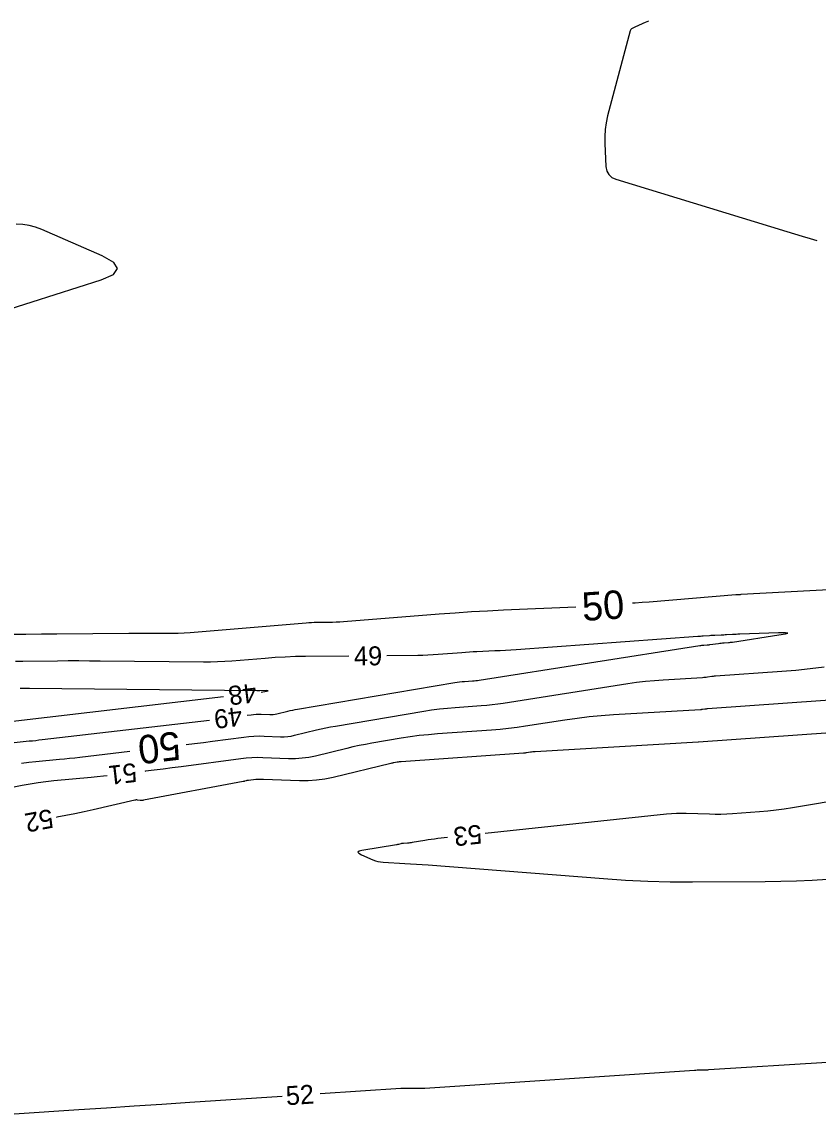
# Model space of a CAD drawing. Extents: x 2384780 to 2405861, y 547869 to 573706.
# Drawn here: x 2396916.6 to 2397000.5, y 552655.8 to 552771.3 of the extents above; entities that cross this region are included whole.
import ezdxf

# ---------------------------------------------------------------- set-up
doc = ezdxf.new("R2010")
doc.units = 0
doc.layers.add('Old_Level_60', color=7, linetype='Continuous')
doc.layers.add('Old_Level_61', color=7, linetype='Continuous')

msp = doc.modelspace()

# ---------------------------------------------------------------- linework, layer by layer
at = {"layer": 'Old_Level_60'}
for points in [[(2396940.36, 552698.264), (2396940.77325, 552698.31975), (2396941.04275, 552698.35), (2396941.31275, 552698.36875), (2396941.58325, 552698.37575), (2396941.8545, 552698.37075), (2396942.741, 552698.33575), (2396942.93025, 552698.335), (2396943.11825, 552698.347), (2396943.305, 552698.3725), (2396943.49025, 552698.41075), (2396944.66025, 552698.69575), (2396944.9115, 552698.75475), (2396945.1635, 552698.809), (2396945.4165, 552698.85875), (2396945.6705, 552698.904), (2396962.2555, 552701.7075), (2396962.509, 552701.74725), (2396962.76325, 552701.78075), (2396963.01825, 552701.808), (2396963.274, 552701.829), (2396964.1105, 552701.88775), (2396964.2895, 552701.90225), (2396964.468, 552701.92075), (2396964.64625, 552701.94275), (2396964.824, 552701.96875), (2396988.06775, 552705.61675), (2396988.17375, 552705.632), (2396988.27975, 552705.64475), (2396988.38625, 552705.655), (2396988.493, 552705.66275), (2396988.84175, 552705.68325), (2396988.9165, 552705.6885), (2396988.991, 552705.69525), (2396989.0655, 552705.7035), (2396989.13975, 552705.71325), (2396990.02875, 552705.84), (2396990.1775, 552705.85975), (2396990.32675, 552705.877), (2396990.476, 552705.8915), (2396990.62575, 552705.9035), (2396991.115, 552705.938), (2396991.21975, 552705.9465), (2396991.32425, 552705.95725), (2396991.42875, 552705.96975), (2396991.53275, 552705.98475), (2396996.3945, 552706.72725), (2396997.10425, 552706.84975), (2396997.3375, 552706.92775), (2396997.09375, 552706.961), (2396996.3735, 552706.94975), (2396992.29025, 552706.8065), (2396992.09525, 552706.79925), (2396991.90025, 552706.791), (2396991.70525, 552706.782), (2396991.5105, 552706.772), (2396990.874, 552706.73775), (2396990.73775, 552706.73075), (2396990.60125, 552706.72425), (2396990.46475, 552706.71825), (2396990.32825, 552706.71275), (2396989.6565, 552706.687), (2396989.51275, 552706.68075), (2396989.369, 552706.673), (2396989.22525, 552706.6635), (2396989.08175, 552706.6525), (2396988.435, 552706.5995), (2396988.29625, 552706.58825), (2396988.15775, 552706.57725), (2396988.019, 552706.56675), (2396987.8805, 552706.5565), (2396968.7325, 552705.17475), (2396968.163, 552705.13575), (2396967.59325, 552705.1005), (2396967.0235, 552705.06925), (2396966.4535, 552705.042), (2396964.59075, 552704.9595), (2396964.19175, 552704.94025), (2396963.79275, 552704.9175), (2396963.39425, 552704.89125), (2396962.99575, 552704.8615), (2396960.4915, 552704.664), (2396959.95475, 552704.62625), (2396959.4175, 552704.598), (2396958.88, 552704.579), (2396958.34175, 552704.5695), (2396955.1, 552704.54)], [(2396951.10025, 552704.50375), (2396946.5335, 552704.46225), (2396945.4605, 552704.4425), (2396944.3885, 552704.40275), (2396943.3175, 552704.343), (2396942.2475, 552704.26325), (2396938.75325, 552703.97), (2396938.004, 552703.916), (2396937.2545, 552703.87975), (2396936.504, 552703.86125), (2396935.753, 552703.86025), (2396924.87725, 552703.97475), (2396923.755, 552703.984), (2396922.63275, 552703.988), (2396921.5105, 552703.9865), (2396920.38825, 552703.97975), (2396916.72225, 552703.949), (2396915.9365, 552703.94125)], [(2396914.79825, 552697.53975), (2396937.87625, 552700.23825)], [(2396941.84675, 552700.7135), (2396942.4095, 552700.8085), (2396942.5275, 552700.83175), (2396942.566, 552700.84775), (2396942.52525, 552700.857), (2396942.405, 552700.859), (2396941.6995, 552700.8525), (2396941.667, 552700.852), (2396941.6345, 552700.85075), (2396941.602, 552700.849), (2396941.56975, 552700.8465), (2396941.46375, 552700.83775), (2396941.441, 552700.836), (2396941.4185, 552700.835), (2396941.39575, 552700.83425), (2396941.373, 552700.83425), (2396917.4195, 552701.08675), (2396916.9385, 552701.0905), (2396916.4575, 552701.09225)], [(2397005.2515, 552700.09175), (2396988.868, 552698.93375), (2396988.79775, 552698.92825), (2396988.7275, 552698.92125), (2396988.6575, 552698.91325), (2396988.5875, 552698.904), (2396988.3595, 552698.8715), (2396988.3105, 552698.865), (2396988.2615, 552698.8595), (2396988.2125, 552698.855), (2396988.16325, 552698.85175), (2396978.97025, 552698.307), (2396977.68725, 552698.2155), (2396976.40775, 552698.093), (2396975.1315, 552697.93975), (2396973.85875, 552697.75575), (2396969.706, 552697.104), (2396968.815, 552696.974), (2396967.922, 552696.863), (2396967.02675, 552696.771), (2396966.12925, 552696.69825), (2396960.4315, 552696.29775), (2396959.471, 552696.2185), (2396958.513, 552696.116), (2396957.55825, 552695.99025), (2396956.606, 552695.841), (2396953.5, 552695.316), (2396952.8355, 552695.19775), (2396952.17375, 552695.0675), (2396951.51425, 552694.92525), (2396950.85725, 552694.7715), (2396947.5765, 552693.972), (2396946.871, 552693.82575), (2396946.1605, 552693.7295), (2396945.445, 552693.683), (2396944.7245, 552693.68675), (2396942.014, 552693.79375), (2396941.43375, 552693.804), (2396940.85475, 552693.78925), (2396940.27675, 552693.7495), (2396939.70025, 552693.68425), (2396933.40825, 552692.83625), (2396932.46675, 552692.7115), (2396931.52475, 552692.59075), (2396930.58225, 552692.47425), (2396929.639, 552692.36175), (2396929.59225, 552692.35625)], [(2396915.82525, 552695.40375), (2396917.40675, 552695.55475), (2396917.7455, 552695.588), (2396918.084, 552695.62325), (2396918.4225, 552695.66), (2396918.76075, 552695.69875), (2396936.392, 552697.76025)], [(2397016.23525, 552697.4455), (2396987.937, 552695.44525), (2396987.9325, 552695.44475), (2396987.92775, 552695.44425), (2396987.92325, 552695.44375), (2396987.9185, 552695.44325), (2396987.9035, 552695.441), (2396987.90025, 552695.44075), (2396987.897, 552695.44025), (2396987.89375, 552695.44), (2396987.89025, 552695.43975), (2396970.70675, 552694.42175), (2396970.5845, 552694.413), (2396970.46275, 552694.40125), (2396970.34125, 552694.38675), (2396970.22, 552694.36925), (2396969.8245, 552694.307), (2396969.73975, 552694.29475), (2396969.65475, 552694.28425), (2396969.5695, 552694.2755), (2396969.484, 552694.2685), (2396956.5955, 552693.3625), (2396956.488, 552693.3535), (2396956.381, 552693.342), (2396956.2745, 552693.328), (2396956.168, 552693.31125), (2396955.821, 552693.25275), (2396955.747, 552693.2395), (2396955.673, 552693.225), (2396955.59925, 552693.209), (2396955.526, 552693.192), (2396949.44925, 552691.71125), (2396948.569, 552691.52875), (2396947.68275, 552691.4085), (2396946.79025, 552691.35075), (2396945.8915, 552691.35525), (2396942.074, 552691.506), (2396941.87825, 552691.51025), (2396941.683, 552691.508), (2396941.48775, 552691.49875), (2396941.2925, 552691.483), (2396940.498, 552691.405), (2396940.4405, 552691.398), (2396940.38375, 552691.38825), (2396940.3275, 552691.37575), (2396940.272, 552691.3605), (2396940.09075, 552691.30675), (2396940.052, 552691.29575), (2396940.01275, 552691.28575), (2396939.97325, 552691.27675), (2396939.9335, 552691.26875), (2396929.45325, 552689.31325), (2396929.36325, 552689.29975), (2396929.273, 552689.293), (2396929.1825, 552689.293), (2396929.09175, 552689.29975), (2396928.79525, 552689.33275), (2396928.73175, 552689.337), (2396928.66875, 552689.33625), (2396928.60575, 552689.32975), (2396928.54325, 552689.31825), (2396924.1205, 552688.30525), (2396923.17175, 552688.09275), (2396922.221, 552687.88975), (2396921.2685, 552687.696), (2396920.31375, 552687.5115), (2396920.264, 552687.50225)], [(2396925.61875, 552691.89575), (2396925.236, 552691.854), (2396924.57475, 552691.7855), (2396923.91325, 552691.7205), (2396919.99875, 552691.3465), (2396919.1615, 552691.2555), (2396918.3275, 552691.14275), (2396917.49675, 552691.008), (2396916.6695, 552690.8515), (2396910.254, 552689.55125)], [(2397016.50825, 552691.62075), (2396997.84375, 552688.506), (2396996.98, 552688.372), (2396996.114, 552688.258), (2396995.2455, 552688.1635), (2396994.3745, 552688.08925), (2396991.52575, 552687.87825), (2396990.915, 552687.8415), (2396990.30425, 552687.82175), (2396989.693, 552687.81875), (2396989.08125, 552687.8325), (2396986.65275, 552687.92075), (2396986.13275, 552687.93025), (2396985.61325, 552687.92125), (2396985.0945, 552687.89375), (2396984.5765, 552687.8475), (2396965.45275, 552685.79675)], [(2396961.4755, 552685.37025), (2396960.45375, 552685.26075), (2396960.11375, 552685.22175), (2396959.7745, 552685.1775), (2396959.436, 552685.12825), (2396959.09825, 552685.07375), (2396957.76725, 552684.84875), (2396957.64525, 552684.82975), (2396957.52275, 552684.814), (2396957.39975, 552684.80175), (2396957.2765, 552684.7925), (2396956.8535, 552684.767), (2396956.77725, 552684.76075), (2396956.70175, 552684.7505), (2396956.627, 552684.73675), (2396956.5525, 552684.71925), (2396956.31075, 552684.65625), (2396956.25875, 552684.64325), (2396956.2065, 552684.63175), (2396956.154, 552684.62125), (2396956.10125, 552684.61225), (2396952.4585, 552684.02525), (2396952.15475, 552683.9485), (2396952.04375, 552683.84725), (2396952.126, 552683.7215), (2396952.401, 552683.57125), (2396953.61475, 552683.04025), (2396953.87775, 552682.939), (2396954.1465, 552682.862), (2396954.42125, 552682.80975), (2396954.70175, 552682.78225)], [(2396954.70175, 552682.78225), (2396956.986, 552682.65875), (2396957.59675, 552682.62375), (2396958.20725, 552682.58525), (2396958.81775, 552682.54275), (2396959.42775, 552682.49675), (2396977.90975, 552681.04725), (2396980.25325, 552680.8885), (2396982.59875, 552680.7795), (2396984.94575, 552680.7205), (2396987.29475, 552680.7115), (2396994.971, 552680.763), (2396996.61525, 552680.786), (2396998.259, 552680.8325), (2396999.90175, 552680.9025), (2397001.54375, 552680.99625)], [(2396948.06375, 552658.3955), (2396956.56175, 552658.95675), (2396956.8125, 552658.9705), (2396957.0635, 552658.9785), (2396957.3145, 552658.98075), (2396957.56575, 552658.97725), (2396958.38625, 552658.95675), (2396958.56225, 552658.95425), (2396958.73775, 552658.956), (2396958.9135, 552658.96175), (2396959.089, 552658.97125), (2396987.5025, 552660.867), (2396987.655, 552660.87625), (2396987.8075, 552660.88375), (2396987.96025, 552660.8895), (2396988.11275, 552660.89325), (2396988.612, 552660.90325), (2396988.71875, 552660.90575), (2396988.82575, 552660.90975), (2396988.9325, 552660.9145), (2396989.03925, 552660.9205), (2397001.49025, 552661.6895)], [(2396908.9615, 552655.81275), (2396922.61475, 552656.7145), (2396925.5405, 552656.90775), (2396928.466, 552657.101), (2396931.39175, 552657.29425), (2396934.3175, 552657.4875), (2396944.0725, 552658.132)]]:
    msp.add_lwpolyline(points, dxfattribs=at)
at = {"layer": 'Old_Level_61'}
for points in [[(2396982.6795, 552771.41375), (2396982.309, 552771.26575), (2396982.22975, 552771.23375), (2396982.15075, 552771.20125), (2396982.072, 552771.168), (2396981.9935, 552771.13425), (2396981.61875, 552770.97125), (2396981.5385, 552770.93575), (2396981.459, 552770.89925), (2396981.37975, 552770.86175), (2396981.30125, 552770.82325), (2396980.93875, 552770.643), (2396980.86825, 552770.59875), (2396980.81125, 552770.543), (2396980.76825, 552770.47625), (2396980.739, 552770.398), (2396978.361, 552761.43425), (2396978.19925, 552760.714), (2396978.095, 552759.988), (2396978.04825, 552759.25625), (2396978.05875, 552758.51825), (2396978.1865, 552756.098), (2396978.2725, 552755.62525), (2396978.476, 552755.24425), (2396978.7965, 552754.95475), (2396979.2345, 552754.757), (2396997.2435, 552749.24925), (2396998.059, 552749.00175), (2396998.8755, 552748.7575), (2396999.693, 552748.5165), (2397000.42175, 552748.30525)], [(2396915.27775, 552741.08), (2396924.97375, 552744.16275), (2396926.2645, 552744.728), (2396926.71625, 552745.33625), (2396926.329, 552745.9875), (2396925.1025, 552746.6815), (2396918.7115, 552749.4595), (2396918.059, 552749.70575), (2396917.392, 552749.8835), (2396916.71025, 552749.9925), (2396916.014, 552750.03325)], [(2397002.31025, 552711.5105), (2396992.4435, 552710.981), (2396992.3875, 552710.978), (2396992.33125, 552710.9755), (2396992.27525, 552710.973), (2396992.21925, 552710.97075), (2396992.03625, 552710.96375), (2396991.997, 552710.962), (2396991.95775, 552710.95975), (2396991.91875, 552710.95725), (2396991.8795, 552710.95425), (2396982.73275, 552710.20275), (2396982.00025, 552710.1435), (2396981.2675, 552710.086), (2396980.995, 552710.06525)], [(2396975.00825, 552709.669), (2396967.401, 552709.332), (2396965.6975, 552709.24925), (2396963.995, 552709.152), (2396962.2935, 552709.03975), (2396960.59275, 552708.913), (2396950.518, 552708.1185), (2396950.12875, 552708.091), (2396949.73925, 552708.0705), (2396949.34975, 552708.057), (2396948.95975, 552708.05), (2396947.685, 552708.03825), (2396947.412, 552708.03325), (2396947.13925, 552708.02325), (2396946.86675, 552708.008), (2396946.5945, 552707.98775), (2396934.374, 552706.9625), (2396933.73325, 552706.9165), (2396933.09175, 552706.88525), (2396932.45, 552706.8695), (2396931.8075, 552706.86875), (2396929.70775, 552706.89075), (2396929.25775, 552706.8945), (2396928.808, 552706.896), (2396928.358, 552706.8955), (2396927.908, 552706.89275), (2396920.308, 552706.82925), (2396918.6795, 552706.813), (2396917.051, 552706.79175), (2396915.4225, 552706.7655)], [(2396933.95175, 552695.173), (2396934.83125, 552695.28175), (2396935.7695, 552695.402), (2396936.70725, 552695.52625), (2396940.0215, 552695.973), (2396940.55225, 552696.033), (2396941.08425, 552696.06975), (2396941.617, 552696.08325), (2396942.151, 552696.07375), (2396943.89725, 552696.00475), (2396944.27025, 552696.003), (2396944.6405, 552696.027), (2396945.00825, 552696.07675), (2396945.3735, 552696.1525), (2396947.67775, 552696.714), (2396948.17225, 552696.82975), (2396948.66875, 552696.93675), (2396949.16725, 552697.03475), (2396949.6675, 552697.124), (2396958.985, 552698.699), (2396959.811, 552698.82825), (2396960.6395, 552698.9375), (2396961.47025, 552699.02625), (2396962.3035, 552699.095), (2396965.0295, 552699.28675), (2396965.61275, 552699.334), (2396966.19475, 552699.39375), (2396966.7755, 552699.466), (2396967.3545, 552699.5505), (2396980.47375, 552701.6095), (2396981.40825, 552701.7445), (2396982.345, 552701.857), (2396983.2845, 552701.947), (2396984.226, 552702.014), (2396988.35425, 552702.25875), (2396988.49025, 552702.26825), (2396988.626, 552702.2805), (2396988.7615, 552702.2955), (2396988.8965, 552702.31325), (2396989.33775, 552702.37625), (2396989.43225, 552702.38875), (2396989.527, 552702.39975), (2396989.622, 552702.409), (2396989.71725, 552702.4165), (2396996.7105, 552702.91075), (2396998.20725, 552703.03175), (2396999.701, 552703.18325), (2397001.191, 552703.36475)], [(2396916.595, 552693.20925), (2396917.35125, 552693.3115), (2396918.1105, 552693.394), (2396920.59575, 552693.6315), (2396921.128, 552693.68375), (2396921.66, 552693.739), (2396922.19175, 552693.79675), (2396922.72325, 552693.8575), (2396927.9925, 552694.47375)]]:
    msp.add_lwpolyline(points, dxfattribs=at)

# ---------------------------------------------------------------- texts
at = {"layer": 'Old_Level_60'}
for s, rotation, p in [('49', 0.5206556, (2396951.629, 552703.5085)), ('48', 186.8233639, (2396941.237, 552701.64225)), ('49', 187.2339472, (2396939.72, 552699.17775)), ('51', 186.6126, (2396928.61675, 552693.248)), ('52', 190.6533722, (2396919.71525, 552688.4165)), ('53', 186.1203194, (2396964.9935, 552686.75325)), ('52', 3.7789111, (2396944.50775, 552657.1585))]:
    msp.add_text(s, height=2, rotation=rotation, dxfattribs=at).set_placement(p)
at = {"layer": 'Old_Level_61'}
for rotation, p in [(3.7882611, (2396975.74525, 552708.194)), (186.6931639, (2396933.14325, 552696.58725))]:
    msp.add_text('50', height=3, rotation=rotation, dxfattribs=at).set_placement(p)

doc.saveas('drawing.dxf')
